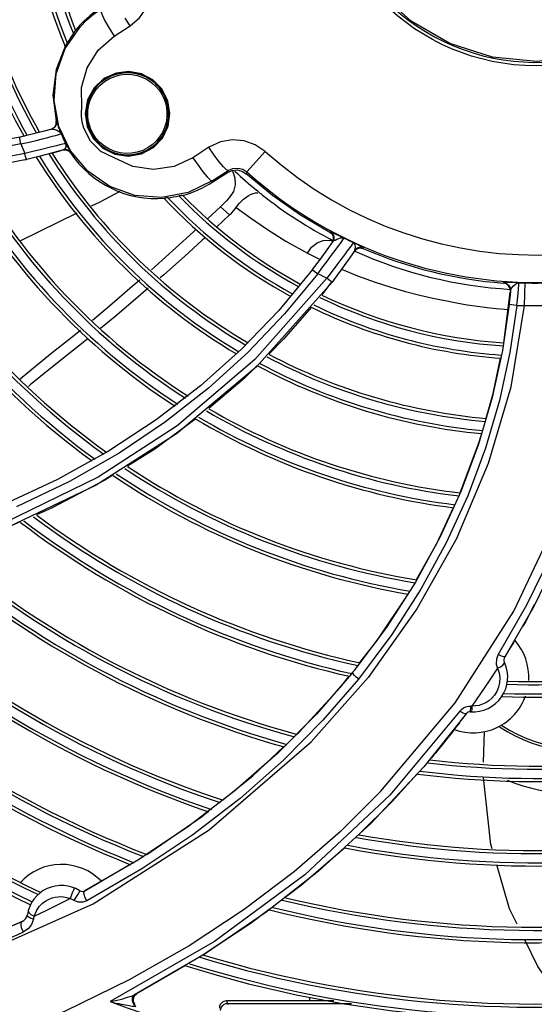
# Model space of a CAD drawing. Extents: x 40.7 to 137.4, y -250.8 to -221.5.
# Tile 286 of 320: x 123.0316 to 123.1135, y -238.1324 to -237.9759. Entities that reach past the tile are written whole.
import ezdxf

# ---------------------------------------------------------------- set-up
doc = ezdxf.new("R2010")
doc.units = 0
doc.header["$MEASUREMENT"] = 0
doc.layers.get('0').update_dxf_attribs({"linetype": 'CONTINUOUS'})

msp = doc.modelspace()

# ---------------------------------------------------------------- linework, layer by layer
at = {"color": 155}
for p, q in [((123.0451827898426, -237.9760439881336), (123.045836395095, -237.977210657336)), ((123.049192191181, -237.9768500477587), (123.0484198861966, -237.9756027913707)), ((123.045836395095, -237.977210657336), (123.0466343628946, -237.9785041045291)), ((123.0466343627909, -237.9785041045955), (123.049192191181, -237.9768500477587)), ((123.0469572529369, -237.9843433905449), (123.0450292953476, -237.9852353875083)), ((123.0490102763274, -237.9840935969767), (123.0469572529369, -237.9843433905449)), ((123.0450292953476, -237.9852353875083), (123.0434597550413, -237.986702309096)), ((123.0434597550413, -237.986702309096), (123.0424232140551, -237.9886121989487)), ((123.0424232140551, -237.9886121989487), (123.0420480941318, -237.9907632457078)), ((123.0555285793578, -237.9907847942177), (123.0551992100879, -237.9887486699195)), ((123.0420480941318, -237.9907632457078), (123.0423784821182, -237.9929158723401)), ((123.0422317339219, -237.9907128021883), (123.0422394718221, -237.9911780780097)), ((123.0374248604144, -237.9925129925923), (123.0374285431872, -237.9919512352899)), ((123.0374285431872, -237.9919512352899), (123.0374874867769, -237.991934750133)), ((123.0418107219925, -237.9930998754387), (123.0415766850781, -237.9921692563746)), ((123.0428662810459, -237.9951664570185), (123.0418107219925, -237.9930998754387)), ((123.031672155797, -237.9945647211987), (123.0174773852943, -237.9969697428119)), ((123.0336242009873, -237.994091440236), (123.031672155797, -237.9945647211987)), ((123.0318167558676, -237.9956277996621), (123.0331015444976, -237.9953288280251)), ((123.0318154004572, -237.9956295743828), (123.0235792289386, -237.9972533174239)), ((123.0370281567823, -237.9969823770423), (123.0350763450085, -237.9975012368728)), ((123.0374599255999, -237.995919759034), (123.0367559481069, -237.9960885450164)), ((123.0368943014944, -237.9970179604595), (123.0378361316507, -237.9967572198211)), ((123.0385493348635, -237.996553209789), (123.0370281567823, -237.9969823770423)), ((123.0378361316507, -237.9967572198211), (123.0383356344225, -237.9966135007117)), ((123.0384804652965, -237.9965730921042), (123.0389384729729, -237.9965407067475)), ((123.0389384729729, -237.9965407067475), (123.0393685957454, -237.9966975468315)), ((123.0392597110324, -237.9960918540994), (123.0389793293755, -237.9955609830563)), ((123.0393685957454, -237.9966975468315), (123.0396981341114, -237.9970170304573)), ((123.0396981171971, -237.997017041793), (123.0397670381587, -237.9969957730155)), ((123.0617253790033, -237.996145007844), (123.0591743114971, -237.9978094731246)), ((123.0677630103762, -238.0000702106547), (123.0706741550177, -237.996815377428)), ((123.0324207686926, -237.9971198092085), (123.0233897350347, -237.9988912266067)), ((123.0327520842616, -237.99807316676), (123.0237131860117, -237.9998407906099)), ((123.0323791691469, -237.998160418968), (123.0327092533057, -237.9980815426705)), ((123.0350763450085, -237.9975012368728), (123.0327520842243, -237.9980733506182)), ((123.0488746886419, -237.9975703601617), (123.051013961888, -237.9971928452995)), ((123.0591743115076, -237.9978094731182), (123.0600010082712, -237.9990213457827)), ((123.0600010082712, -237.9990213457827), (123.0607683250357, -238.0000548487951)), ((123.0607683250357, -238.0000548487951), (123.0614477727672, -238.000872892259)), ((123.0622687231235, -238.0015123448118), (123.0647994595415, -237.9998611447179)), ((123.0623666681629, -238.0016631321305), (123.0647006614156, -238.0001470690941)), ((123.0647994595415, -237.9998611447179), (123.0647006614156, -238.0001470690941)), ((123.0677630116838, -238.0000702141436), (123.0676547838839, -238.0003715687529)), ((123.0622687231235, -238.0015123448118), (123.062366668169, -238.0016631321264)), ((123.0635779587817, -238.0056311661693), (123.061556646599, -238.0074986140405)), ((123.0317997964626, -238.0109684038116), (123.0407683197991, -238.0065840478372)), ((123.065025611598, -238.006922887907), (123.0629852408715, -238.0088171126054)), ((123.0809486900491, -238.0109253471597), (123.0814284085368, -238.0110690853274)), ((123.0809798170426, -238.0096936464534), (123.0810453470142, -238.0095984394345)), ((123.0813306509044, -238.0099915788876), (123.0809798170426, -238.0096936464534)), ((123.0813630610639, -238.0112871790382), (123.081540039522, -238.010861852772)), ((123.0841460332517, -238.0120865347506), (123.0837386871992, -238.0126412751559)), ((123.0843475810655, -238.0118104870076), (123.0841460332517, -238.0120865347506)), ((123.0849578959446, -238.012520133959), (123.084569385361, -238.0130889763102)), ((123.0848856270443, -238.0126265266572), (123.08525590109, -238.0122864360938)), ((123.084958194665, -238.0125203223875), (123.085070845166, -238.0120498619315)), ((123.08525590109, -238.0122864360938), (123.0857369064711, -238.0121468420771)), ((123.0857369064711, -238.0121468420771), (123.0862312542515, -238.0122358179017)), ((123.0862312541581, -238.0122358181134), (123.0863035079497, -238.0121290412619)), ((123.0774126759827, -238.0129799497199), (123.0794196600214, -238.0140064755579)), ((123.0782241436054, -238.0155984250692), (123.0728491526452, -238.0220964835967)), ((123.08131832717, -238.0175810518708), (123.0693024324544, -238.0310533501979)), ((123.0812581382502, -238.01753606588), (123.0796843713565, -238.0196416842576)), ((123.1085752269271, -238.0177519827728), (123.1085832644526, -238.0176593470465)), ((123.1090384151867, -238.0178820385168), (123.1085752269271, -238.0177519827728)), ((123.1096994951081, -238.0190761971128), (123.1096460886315, -238.0185976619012)), ((123.112008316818, -238.017720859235), (123.1119169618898, -238.0213303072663)), ((123.1086500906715, -238.0272855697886), (123.1096876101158, -238.0192112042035)), ((123.109498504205, -238.0211417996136), (123.1084422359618, -238.0284776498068)), ((123.108745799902, -238.0219056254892), (123.1093352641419, -238.021953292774)), ((123.0728491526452, -238.0220964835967), (123.0669144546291, -238.0282684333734)), ((123.0669144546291, -238.0282684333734), (123.0604156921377, -238.0340884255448)), ((123.1084422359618, -238.0284776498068), (123.1068205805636, -238.035931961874)), ((123.0693024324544, -238.0310533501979), (123.0565930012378, -238.0417000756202)), ((123.0565930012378, -238.0417000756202), (123.0437723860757, -238.049891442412)), ((123.0457676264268, -238.0444988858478), (123.0376512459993, -238.0490003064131)), ((123.0437723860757, -238.049891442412), (123.0286458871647, -238.0570904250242)), ((123.0376512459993, -238.0490003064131), (123.0290038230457, -238.0529880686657)), ((123.0945944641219, -238.0653096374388), (123.0900357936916, -238.0724128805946)), ((123.1122844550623, -238.0689567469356), (123.1077641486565, -238.0768240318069)), ((123.113474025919, -238.0689066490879), (123.1120838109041, -238.0716283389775)), ((123.1120838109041, -238.0716283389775), (123.1116980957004, -238.0723146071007)), ((123.0900357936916, -238.0724128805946), (123.0848468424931, -238.0793603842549)), ((123.1102259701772, -238.0748512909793), (123.1099600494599, -238.0752963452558)), ((123.0844238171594, -238.0798841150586), (123.0788440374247, -238.0862992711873)), ((123.0844605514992, -238.0798537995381), (123.0846256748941, -238.0796397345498)), ((123.0846256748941, -238.0796397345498), (123.0847724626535, -238.0794534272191)), ((123.084661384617, -238.0798189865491), (123.0846256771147, -238.0796397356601)), ((123.0847724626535, -238.0794534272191), (123.0848468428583, -238.0793603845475)), ((123.0826713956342, -238.0819940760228), (123.0840458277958, -238.0802451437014)), ((123.0760761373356, -238.0891842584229), (123.0826713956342, -238.0819940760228)), ((123.0890963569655, -238.0985579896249), (123.1009091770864, -238.084500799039)), ((123.1016552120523, -238.0858423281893), (123.0905168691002, -238.0991757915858)), ((123.1026663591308, -238.0862281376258), (123.0959180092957, -238.094679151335)), ((123.1022624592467, -238.0852935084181), (123.1026339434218, -238.0851242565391)), ((123.1033650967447, -238.0859077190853), (123.1034323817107, -238.0850238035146)), ((123.103538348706, -238.0858038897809), (123.1035490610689, -238.0859186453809)), ((123.0757409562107, -238.0894981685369), (123.0760761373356, -238.0891842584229)), ((123.10077281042, -238.0887348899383), (123.1003629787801, -238.0892629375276)), ((123.1054049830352, -238.0939446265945), (123.1055641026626, -238.0890805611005)), ((123.0687105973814, -238.0960823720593), (123.0736604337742, -238.091446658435)), ((123.0971991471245, -238.0931726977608), (123.096852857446, -238.0935593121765)), ((123.0959180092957, -238.094679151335), (123.0874814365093, -238.1036686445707)), ((123.0639273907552, -238.0999276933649), (123.0687105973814, -238.0960823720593)), ((123.0948732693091, -238.0957694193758), (123.0908924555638, -238.1002137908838)), ((123.0658980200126, -238.0984588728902), (123.0585210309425, -238.1041234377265)), ((123.0908924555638, -238.1002137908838), (123.0855708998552, -238.1054327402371)), ((123.0585210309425, -238.1041234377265), (123.0505403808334, -238.1094531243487)), ((123.0874814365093, -238.1036686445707), (123.0791582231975, -238.1112447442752)), ((123.0505403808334, -238.1094531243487), (123.0419605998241, -238.1144016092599)), ((123.0419605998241, -238.1144016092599), (123.0492076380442, -238.1101796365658)), ((123.051062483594, -238.110923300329), (123.0423151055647, -238.1159847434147)), ((123.0791582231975, -238.1112447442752), (123.0708350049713, -238.1178116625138)), ((123.0402960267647, -238.115925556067), (123.0406241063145, -238.115417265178)), ((123.0215122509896, -238.1261503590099), (123.0432868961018, -238.1164887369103)), ((123.034728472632, -238.1169115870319), (123.0352467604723, -238.1163766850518)), ((123.0713311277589, -238.1173499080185), (123.068294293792, -238.1196441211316)), ((123.0333947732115, -238.1181542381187), (123.0339177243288, -238.118415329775)), ((123.0337922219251, -238.1188957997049), (123.0334925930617, -238.119770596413)), ((123.0708350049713, -238.1178116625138), (123.0611332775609, -238.1244261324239)), ((123.0319883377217, -238.1192822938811), (123.0299290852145, -238.1201851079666)), ((123.0329568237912, -238.1204556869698), (123.0322283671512, -238.1209370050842)), ((123.0334925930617, -238.119770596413), (123.0329568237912, -238.1204556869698)), ((123.068294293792, -238.1196441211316), (123.0608212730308, -238.1245736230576)), ((123.0626384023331, -238.122439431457), (123.04603446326, -238.1320136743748)), ((123.0611332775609, -238.1244261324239), (123.0498916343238, -238.1309240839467)), ((123.0580209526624, -238.1262871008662), (123.0502145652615, -238.1307530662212)), ((123.0496224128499, -238.1312005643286), (123.0495598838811, -238.1313320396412)), ((123.0496305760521, -238.1315351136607), (123.0498211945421, -238.1310891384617)), ((123.0497052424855, -238.1315239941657), (123.0498948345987, -238.131055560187)), ((123.0498211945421, -238.1310891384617), (123.0501960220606, -238.1307629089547)), ((123.0498916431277, -238.1309241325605), (123.0501960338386, -238.1307629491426)), ((123.0498948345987, -238.131055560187), (123.0502097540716, -238.13077854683)), ((123.0501960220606, -238.1307629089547), (123.0502755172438, -238.1307206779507)), ((123.0777836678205, -238.1319006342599), (123.0777836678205, -238.1313319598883)), ((123.081612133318, -238.1319006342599), (123.0645473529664, -238.1319006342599)), ((123.0647415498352, -238.1322890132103), (123.0645473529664, -238.1319006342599)), ((123.0647415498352, -238.1322890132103), (123.0844307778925, -238.1322890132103)), ((123.0647415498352, -238.1322890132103), (123.0647415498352, -238.132451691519))]:
    msp.add_line(p, q, dxfattribs=at)
at = {"color": 6, "linetype": 'Continuous'}
msp.add_lwpolyline([(123.1390400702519, -237.9713212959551), (123.1337539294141, -237.9760733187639), (123.1276061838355, -237.9796154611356), (123.1208657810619, -237.9818004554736), (123.1138726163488, -237.9825386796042), (123.1068308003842, -237.9818105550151), (123.1000699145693, -237.9796275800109), (123.0939147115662, -237.9760877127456), (123.0886374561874, -237.9713527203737), (123.084461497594, -237.9656296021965), (123.0815645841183, -237.9591653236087), (123.0800729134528, -237.9522472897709), (123.0800459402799, -237.9451900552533), (123.0814998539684, -237.9382134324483), (123.0843847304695, -237.931682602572), (123.0885709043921, -237.9259002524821)], dxfattribs=at)
at = {"color": 155}
for points in [[(123.049192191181, -237.9768500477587), (123.0506916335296, -237.9755677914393), (123.0517724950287, -237.9739867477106), (123.0524114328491, -237.9721750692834), (123.0525610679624, -237.9702776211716), (123.0522177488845, -237.9684016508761)], [(123.0412691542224, -237.9769314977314), (123.0422665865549, -237.9759190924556), (123.0433492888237, -237.974996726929), (123.0445093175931, -237.9741715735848)], [(123.0445093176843, -237.9741715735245), (123.0445006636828, -237.9744781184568), (123.0447290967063, -237.9751117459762), (123.0451827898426, -237.9760439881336)], [(123.0424469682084, -237.9999560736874), (123.0396876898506, -237.9967177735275), (123.0378603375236, -237.9928758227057), (123.0370896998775, -237.9886987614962), (123.0374246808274, -237.9844628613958), (123.0388477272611, -237.9804481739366), (123.0412691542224, -237.9769314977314)], [(123.0401672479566, -237.9780764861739), (123.0402853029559, -237.9778939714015), (123.0403763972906, -237.9777512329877), (123.0404406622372, -237.9776457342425)], [(123.0389115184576, -237.9799663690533), (123.038978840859, -237.9798732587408), (123.03907122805, -237.9797380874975), (123.0391903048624, -237.9795608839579)], [(123.041511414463, -237.989943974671), (123.0414741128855, -237.9866576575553), (123.0423633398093, -237.9835001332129), (123.0441222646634, -237.9807065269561), (123.0466343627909, -237.9785041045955)], [(123.0389115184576, -237.9799663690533), (123.0374128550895, -237.98379410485), (123.0369080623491, -237.9878736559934), (123.0374274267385, -237.9919468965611)], [(123.0553109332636, -237.9904916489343), (123.0552699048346, -237.9900281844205), (123.0551960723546, -237.9895689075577), (123.0550898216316, -237.9891161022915), (123.0549516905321, -237.9886720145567), (123.054782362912, -237.9882388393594), (123.0545826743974, -237.9878187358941), (123.0543536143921, -237.987413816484), (123.0540962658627, -237.9870260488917), (123.0538118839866, -237.9866573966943), (123.0535018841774, -237.9863097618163), (123.0531677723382, -237.9859848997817), (123.0528111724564, -237.9856844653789), (123.0524338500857, -237.9854100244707), (123.0520376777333, -237.9851630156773), (123.0516246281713, -237.9849447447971), (123.0511967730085, -237.9847563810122), (123.0507562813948, -237.9845989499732), (123.0503053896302, -237.9844733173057), (123.0498463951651, -237.9843801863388), (123.0493816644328, -237.9843200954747), (123.0489136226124, -237.9842934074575), (123.0484447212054, -237.9843002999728), (123.0479774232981, -237.9843407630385), (123.047514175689, -237.9844146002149), (123.0470574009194, -237.9845214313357), (123.0466094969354, -237.9846606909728), (123.0461728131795, -237.9848316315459), (123.0457496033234, -237.9850333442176), (123.0453420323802, -237.9852647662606), (123.0449521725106, -237.9855246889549)], [(123.0551992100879, -237.9887486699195), (123.0542467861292, -237.9868758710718), (123.0528097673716, -237.9854210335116), (123.0509947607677, -237.9844613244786), (123.0490102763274, -237.9840935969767)], [(123.0449521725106, -237.9855246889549), (123.0445820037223, -237.9858117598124), (123.0442334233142, -237.9861244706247), (123.0439082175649, -237.9864611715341), (123.0436080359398, -237.9868200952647), (123.0433343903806, -237.9871993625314), (123.0430886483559, -237.9875969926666), (123.0428720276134, -237.988010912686), (123.0426855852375, -237.9884389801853), (123.0425302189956, -237.9888789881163), (123.0424066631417, -237.9893286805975), (123.0423154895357, -237.9897857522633), (123.0422570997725, -237.9902478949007), (123.0422317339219, -237.9907128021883)], [(123.042451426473, -237.9911749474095), (123.0424696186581, -237.9902658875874), (123.0426178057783, -237.9893715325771), (123.0428929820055, -237.9885070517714), (123.0432886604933, -237.987692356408), (123.0437937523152, -237.9869469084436), (123.0444046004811, -237.9862765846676), (123.0451101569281, -237.9856974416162), (123.0458943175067, -237.9852250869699), (123.0467365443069, -237.9848720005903), (123.0476167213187, -237.9846451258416), (123.0485311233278, -237.9845467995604), (123.0494256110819, -237.9845798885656), (123.0502864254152, -237.9847342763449), (123.0511127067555, -237.9850043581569), (123.0518894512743, -237.9853829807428), (123.0526274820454, -237.9858800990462), (123.0532814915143, -237.9864693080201), (123.0538522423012, -237.9871509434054), (123.054275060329, -237.9878199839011), (123.0545869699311, -237.9884773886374), (123.0548032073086, -237.9891030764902), (123.0549646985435, -237.9898184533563), (123.055040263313, -237.9905138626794)], [(123.0415766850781, -237.9921692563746), (123.0414660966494, -237.9912200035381), (123.0414799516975, -237.990255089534)], [(123.0414799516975, -237.990255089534), (123.0414890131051, -237.9901509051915), (123.0414995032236, -237.9900471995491), (123.041511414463, -237.989943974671)], [(123.055040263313, -237.9905138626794), (123.0550276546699, -237.9913649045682), (123.0549013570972, -237.9922025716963), (123.0546640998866, -237.993015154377), (123.0543206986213, -237.9937874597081), (123.0538763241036, -237.994507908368), (123.0533362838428, -237.9951656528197), (123.0527023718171, -237.9957528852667), (123.0519814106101, -237.9962555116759), (123.0511895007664, -237.9966563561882), (123.0503323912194, -237.9969463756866), (123.0494358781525, -237.9971114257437), (123.0485248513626, -237.9971454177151), (123.0476243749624, -237.9970487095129), (123.0467504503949, -237.9968250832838), (123.0459111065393, -237.9964758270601), (123.0451101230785, -237.9959949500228), (123.0443859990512, -237.9953979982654), (123.0437541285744, -237.9946946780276), (123.0432853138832, -237.9939944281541), (123.042940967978, -237.9933020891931), (123.0427021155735, -237.9926355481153), (123.0425294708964, -237.9918877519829), (123.042451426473, -237.9911749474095)], [(123.0486335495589, -237.9973798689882), (123.0491026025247, -237.997373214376), (123.049570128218, -237.9973329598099), (123.0500336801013, -237.9972592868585), (123.050490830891, -237.9971525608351), (123.0509391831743, -237.9970133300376), (123.051376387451, -237.9968423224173), (123.0518001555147, -237.9966404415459), (123.0522082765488, -237.9964087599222), (123.0525986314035, -237.9961485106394), (123.0529692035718, -237.9958610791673), (123.0533180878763, -237.9955479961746), (123.0536435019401, -237.9952109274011), (123.053943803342, -237.9948516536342), (123.0542174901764, -237.9944720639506), (123.0544632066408, -237.9940741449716), (123.0546797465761, -237.9936599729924), (123.0548660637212, -237.9932316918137), (123.0550212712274, -237.9927915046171), (123.0551446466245, -237.9923416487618), (123.0552356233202, -237.9918844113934), (123.0552937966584, -237.9914221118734), (123.0553189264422, -237.9909570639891), (123.0553109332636, -237.9904916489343)], [(123.0550401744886, -237.9905138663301), (123.0551083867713, -237.9905101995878), (123.0551764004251, -237.9905058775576), (123.0552330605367, -237.9905015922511), (123.0552748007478, -237.9904977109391), (123.0553012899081, -237.9904943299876), (123.0553109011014, -237.9904916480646)], [(123.0374874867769, -237.991934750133), (123.037488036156, -237.9924804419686), (123.037210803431, -237.9929750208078), (123.0367214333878, -237.9932661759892)], [(123.0382514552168, -237.9940113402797), (123.0380107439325, -237.9934255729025), (123.0378115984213, -237.9928847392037), (123.0376646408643, -237.99244987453), (123.037567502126, -237.9921503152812), (123.0375113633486, -237.9919841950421), (123.0374875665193, -237.9919350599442)], [(123.0422394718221, -237.9911780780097), (123.0422802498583, -237.9916416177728), (123.0423538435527, -237.9921009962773), (123.0424598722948, -237.9925539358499), (123.0425977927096, -237.9929981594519), (123.0427669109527, -237.9934314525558), (123.0429664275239, -237.9938517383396), (123.0431953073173, -237.9942568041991), (123.043452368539, -237.9946445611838), (123.0437363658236, -237.9950131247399), (123.0440459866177, -237.9953607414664), (123.0443797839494, -237.9956856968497), (123.0447361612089, -237.9959863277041), (123.0451133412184, -237.9962610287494), (123.0455094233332, -237.9965083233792), (123.0459224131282, -237.9967268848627), (123.0463502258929, -237.9969155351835), (123.0467907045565, -237.9970732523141), (123.0472416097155, -237.9971991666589), (123.0477006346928, -237.9972925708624), (123.0481654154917, -237.9973529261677), (123.0486335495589, -237.9973798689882)], [(123.0424515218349, -237.991174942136), (123.0423846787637, -237.9911778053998), (123.0423241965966, -237.9911796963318), (123.042277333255, -237.9911803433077), (123.0422492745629, -237.9911797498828), (123.0422395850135, -237.9911780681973)], [(123.051013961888, -237.9971928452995), (123.0528919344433, -237.9961777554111), (123.0543187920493, -237.994683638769), (123.0552302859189, -237.9928139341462), (123.0555285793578, -237.9907847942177)], [(123.0367214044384, -237.9932661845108), (123.0353137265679, -237.9936526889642), (123.0336242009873, -237.994091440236)], [(123.0366632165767, -237.9932825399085), (123.0371456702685, -237.9929977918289), (123.0374248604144, -237.9925129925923)], [(123.0367214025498, -237.9932661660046), (123.0369449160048, -237.9932520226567), (123.0372106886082, -237.9933100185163), (123.0375103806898, -237.9934219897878), (123.0378161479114, -237.9935749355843), (123.0380765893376, -237.9937692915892), (123.0382514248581, -237.9940113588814)], [(123.0423784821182, -237.9929158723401), (123.0433530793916, -237.9948170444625), (123.0448580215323, -237.9963065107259), (123.0467549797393, -237.9972569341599), (123.0488746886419, -237.9975703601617)], [(123.0318161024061, -237.9956279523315), (123.0317025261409, -237.9950785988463), (123.0316540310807, -237.9947061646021), (123.0316721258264, -237.9945646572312)], [(123.0331015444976, -237.9953288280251), (123.0342390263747, -237.9950534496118), (123.035232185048, -237.9948056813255), (123.0360773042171, -237.9945903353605), (123.036766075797, -237.9944124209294), (123.0373016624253, -237.994272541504), (123.0377042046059, -237.9941658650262), (123.0379934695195, -237.9940873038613), (123.0381781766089, -237.994034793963), (123.0382515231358, -237.9940113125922)], [(123.0389793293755, -237.9955609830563), (123.0387186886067, -237.9950530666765), (123.038475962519, -237.9945363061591), (123.0382514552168, -237.9940113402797)], [(123.0466398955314, -237.9978391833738), (123.0445337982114, -237.9968052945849), (123.0428662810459, -237.9951664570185)], [(123.0706743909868, -237.9968155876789), (123.0691128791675, -237.9957457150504), (123.0673409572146, -237.9951121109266), (123.0654416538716, -237.9949491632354), (123.0635484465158, -237.9952830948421), (123.0617253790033, -237.996145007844)], [(123.0318154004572, -237.9956295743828), (123.0320058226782, -237.996130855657), (123.0322076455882, -237.9966276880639), (123.0324207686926, -237.9971198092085)], [(123.0367559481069, -237.9960885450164), (123.034884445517, -237.9965417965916), (123.0337282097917, -237.9968167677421), (123.0324228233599, -237.9971178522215)], [(123.0387188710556, -237.9956252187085), (123.0380094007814, -237.9957904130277), (123.0374599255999, -237.995919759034)], [(123.0385495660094, -237.9965531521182), (123.0387397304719, -237.9964542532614), (123.0388989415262, -237.9962771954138), (123.0390075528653, -237.9960461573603)], [(123.0397670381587, -237.9969957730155), (123.0394372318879, -237.9966766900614), (123.0390071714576, -237.9965203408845), (123.038549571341, -237.9965531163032)], [(123.03897941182, -237.9955609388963), (123.0389057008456, -237.9955801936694), (123.0387188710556, -237.9956252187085)], [(123.0390075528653, -237.9960461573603), (123.0390402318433, -237.9957984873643), (123.0389793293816, -237.99556098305)], [(123.0397670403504, -237.9969957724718), (123.0397482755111, -237.9969473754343), (123.0396618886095, -237.9967940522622), (123.039497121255, -237.9965114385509), (123.0392597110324, -237.9960918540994)], [(123.0633786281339, -237.9984742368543), (123.0625814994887, -237.9974007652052), (123.0617253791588, -237.9961450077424)], [(123.0327520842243, -237.9980733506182), (123.0326745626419, -237.997958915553), (123.0325525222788, -237.9976062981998), (123.0324224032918, -237.9971179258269)], [(123.0591743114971, -237.9978094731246), (123.0561745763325, -237.9991991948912), (123.0528916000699, -237.9996805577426), (123.0496194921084, -237.9992070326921), (123.0466398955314, -237.9978391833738)], [(123.0647994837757, -237.9998611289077), (123.0645220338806, -237.9997404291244), (123.0640414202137, -237.9992706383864), (123.0633786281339, -237.9984742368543)], [(123.0622687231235, -238.0015123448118), (123.0584096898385, -238.0033572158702), (123.0542113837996, -238.0041343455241), (123.0499660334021, -238.0037969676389), (123.0459557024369, -238.0023729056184), (123.0424469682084, -237.9999560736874)], [(123.0647006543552, -238.0001470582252), (123.0654280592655, -237.9998285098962), (123.0662160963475, -237.9997599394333), (123.0669844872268, -237.9999468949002), (123.0676547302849, -238.0003715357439)], [(123.0647994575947, -237.9998611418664), (123.0655510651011, -237.9995293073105), (123.0663569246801, -237.9994632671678), (123.0671231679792, -237.9996582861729), (123.0677630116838, -238.0000702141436)], [(123.0654313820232, -237.9998282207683), (123.0654796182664, -237.9998929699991), (123.0658634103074, -238.0010039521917)], [(123.0614477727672, -238.000872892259), (123.0619700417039, -238.0013839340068), (123.0622687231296, -238.0015123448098)], [(123.0658634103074, -238.0010039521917), (123.0659006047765, -238.0021315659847), (123.0656177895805, -238.0031721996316), (123.0650680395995, -238.0040427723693)], [(123.0809854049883, -238.0096966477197), (123.0762989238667, -238.0069378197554), (123.0718481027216, -238.0038240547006), (123.067654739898, -238.00037152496)], [(123.0430381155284, -238.0054744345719), (123.0443004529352, -238.0048573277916), (123.0476130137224, -238.0031395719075)], [(123.0698690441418, -238.0034775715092), (123.0696856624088, -238.0033100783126), (123.0694986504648, -238.0031466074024), (123.0693076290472, -238.0029868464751)], [(123.0551824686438, -238.0041809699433), (123.0549719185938, -238.0042177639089), (123.0548109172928, -238.0042472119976), (123.0546986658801, -238.0042708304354)], [(123.0574405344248, -238.003817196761), (123.0573173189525, -238.0038331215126), (123.0571496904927, -238.0038583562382), (123.0569358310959, -238.0038918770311)], [(123.0650682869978, -238.0040429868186), (123.0645299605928, -238.0046563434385), (123.0640139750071, -238.0052070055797), (123.0635779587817, -238.0056311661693)], [(123.0660554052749, -238.0057172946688), (123.0663196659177, -238.005361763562), (123.0666029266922, -238.0050264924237), (123.0669089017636, -238.0047072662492), (123.0672410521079, -238.0044036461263), (123.0675991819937, -238.0041209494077), (123.0679768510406, -238.0038699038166), (123.0683666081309, -238.0036609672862), (123.0687597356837, -238.0035046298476), (123.0691485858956, -238.0034113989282), (123.0695235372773, -238.0033953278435)], [(123.070254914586, -238.0037482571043), (123.0701302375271, -238.0036536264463), (123.070001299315, -238.0035631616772), (123.0698690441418, -238.0034775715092)], [(123.0635779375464, -238.0056312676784), (123.06405342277, -238.0060626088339), (123.0645359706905, -238.0064931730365), (123.065025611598, -238.006922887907)], [(123.0650256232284, -238.006922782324), (123.065342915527, -238.006605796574), (123.0656904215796, -238.0062068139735), (123.0660576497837, -238.0057185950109)], [(123.0660576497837, -238.0057185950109), (123.0683400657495, -238.0073728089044), (123.0710370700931, -238.0092325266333), (123.0739645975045, -238.0110972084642), (123.0774126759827, -238.0129799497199)], [(123.0597175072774, -238.009192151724), (123.0592765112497, -238.0095982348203), (123.0564625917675, -238.0121617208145), (123.053194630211, -238.0150907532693), (123.0525915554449, -238.0156212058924)], [(123.0611605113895, -238.0104960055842), (123.0606714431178, -238.0109459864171), (123.0578233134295, -238.0135198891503), (123.0545374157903, -238.016426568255), (123.0539507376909, -238.0169352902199)], [(123.077418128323, -238.0129828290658), (123.0780764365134, -238.0120597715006), (123.0789417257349, -238.0113710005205), (123.0799296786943, -238.0109810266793), (123.0809486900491, -238.0109253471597)], [(123.0823525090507, -238.0101893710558), (123.0816129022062, -238.0098403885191), (123.0813549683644, -238.0097204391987), (123.0811792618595, -238.0096424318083), (123.0810795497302, -238.0096035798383), (123.0810425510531, -238.0095969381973)], [(123.0810453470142, -238.0095984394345), (123.0813961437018, -238.0098961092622), (123.0815936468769, -238.0103083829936), (123.081606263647, -238.0107652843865), (123.0814301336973, -238.0111901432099)], [(123.081540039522, -238.010861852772), (123.0815279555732, -238.0104043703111), (123.0813306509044, -238.0099915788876)], [(123.0814300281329, -238.0111902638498), (123.0815785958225, -238.0110446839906), (123.0817999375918, -238.0109095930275), (123.0820747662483, -238.0107793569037)], [(123.081798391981, -238.0125940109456), (123.0822412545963, -238.0119912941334), (123.0825938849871, -238.0115090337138), (123.0828659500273, -238.0111340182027), (123.0830648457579, -238.0108562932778), (123.0831926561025, -238.0106748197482), (123.0832455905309, -238.0105984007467)], [(123.0820747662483, -238.0107793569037), (123.0823816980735, -238.0106612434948), (123.082692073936, -238.010573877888), (123.0829836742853, -238.0105472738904), (123.0832455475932, -238.0105984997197)], [(123.083245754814, -238.0105986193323), (123.0827950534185, -238.0103948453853), (123.0823525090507, -238.0101893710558)], [(123.0782240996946, -238.0155983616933), (123.0794715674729, -238.0139373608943), (123.0805478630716, -238.012449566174), (123.0814300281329, -238.0111902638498)], [(123.0790354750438, -238.0162539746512), (123.0798765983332, -238.0151638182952), (123.0806156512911, -238.0141872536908), (123.0812570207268, -238.0133271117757), (123.081798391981, -238.0125940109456)], [(123.0837386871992, -238.0126412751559), (123.0832917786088, -238.0132473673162), (123.0827409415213, -238.0139923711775), (123.0820892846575, -238.0148670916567), (123.0813376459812, -238.0158627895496), (123.0804807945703, -238.0169772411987)], [(123.0847120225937, -238.0112997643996), (123.0846603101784, -238.0113737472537), (123.084537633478, -238.0115468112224), (123.0843475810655, -238.0118104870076)], [(123.08630350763, -238.0121290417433), (123.0862540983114, -238.0120878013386), (123.086066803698, -238.0119843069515), (123.0857254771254, -238.0118103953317), (123.0852498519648, -238.0115723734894), (123.084711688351, -238.011299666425)], [(123.085070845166, -238.0120498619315), (123.0849797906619, -238.0116055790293), (123.0847119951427, -238.0112998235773)], [(123.0863035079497, -238.0121290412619), (123.0858087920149, -238.0120400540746), (123.0853277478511, -238.0121798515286), (123.0849578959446, -238.012520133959)], [(123.0845768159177, -238.0130780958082), (123.0840979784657, -238.013769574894), (123.0835395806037, -238.0145624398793), (123.0828907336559, -238.0154660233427), (123.0821493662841, -238.0164760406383), (123.081318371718, -238.0175811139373)], [(123.0782241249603, -238.0155983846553), (123.0783313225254, -238.0156983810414), (123.0786383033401, -238.0159463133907), (123.0790346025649, -238.0162540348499)], [(123.0828365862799, -238.0155397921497), (123.0853781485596, -238.0166170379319), (123.0881577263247, -238.0175776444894), (123.0906654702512, -238.0184039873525), (123.0930353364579, -238.0190974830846), (123.095269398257, -238.0196807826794), (123.0973730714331, -238.0201550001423), (123.0993088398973, -238.0205305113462), (123.1011087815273, -238.020870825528), (123.1028371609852, -238.0211838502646), (123.1044785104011, -238.0214345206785), (123.1060131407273, -238.0216305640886), (123.107434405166, -238.0217830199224), (123.108745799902, -238.0219056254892)], [(123.080480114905, -238.0169776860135), (123.0690134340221, -238.0299235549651), (123.0566763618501, -238.0404335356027), (123.0440918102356, -238.0486292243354), (123.0291971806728, -238.0558955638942), (123.0125464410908, -238.0615322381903), (122.997448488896, -238.0647355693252), (122.9800805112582, -238.066462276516)], [(123.0790352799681, -238.0162540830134), (123.0737778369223, -238.0226357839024), (123.0679834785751, -238.0287150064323), (123.0616542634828, -238.0344603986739), (123.054796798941, -238.039834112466), (123.0474228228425, -238.0447956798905), (123.0395326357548, -238.0493126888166), (123.0311313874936, -238.0533474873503)], [(123.050724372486, -238.0172635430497), (123.0495886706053, -238.0182624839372), (123.0459130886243, -238.0214256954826), (123.0432181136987, -238.02367722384)], [(123.080480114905, -238.0169776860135), (123.0799968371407, -238.0167401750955), (123.0795151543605, -238.0164991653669), (123.0790352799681, -238.0162540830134)], [(123.081318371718, -238.0175811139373), (123.0811962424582, -238.0175057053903), (123.0808875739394, -238.0172832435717), (123.0804803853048, -238.0169777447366)], [(123.052059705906, -238.0185750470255), (123.0507787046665, -238.0196858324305), (123.0467337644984, -238.0231178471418), (123.0444620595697, -238.0249819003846)], [(123.1091696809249, -238.0176483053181), (123.1088325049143, -238.0176435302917), (123.1086430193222, -238.0176473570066), (123.1085830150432, -238.0176593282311)], [(123.1085832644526, -238.0176593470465), (123.1090463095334, -238.0177892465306), (123.1094215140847, -238.0180857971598), (123.109653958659, -238.0185036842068), (123.1097077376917, -238.0189814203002)], [(123.1096460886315, -238.0185976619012), (123.1094137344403, -238.0181790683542), (123.1090384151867, -238.0178820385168)], [(123.111067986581, -238.0176901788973), (123.1103040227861, -238.0176762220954), (123.1091696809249, -238.0176483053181)], [(123.1097077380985, -238.0189814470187), (123.1097781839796, -238.0187667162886), (123.1099394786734, -238.01851695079)], [(123.1099394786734, -238.01851695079), (123.1101679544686, -238.0182450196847), (123.1104440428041, -238.0179810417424), (123.1107484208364, -238.0177770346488), (123.1110682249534, -238.0176903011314)], [(123.1107116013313, -238.021289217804), (123.1108718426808, -238.0199303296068), (123.1109848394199, -238.0187706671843), (123.1110473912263, -238.0179897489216), (123.1110682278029, -238.0176901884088)], [(123.1097077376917, -238.0189814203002), (123.1096459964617, -238.0196694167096), (123.1095759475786, -238.0203955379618), (123.109498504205, -238.0211417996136)], [(123.1119248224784, -238.0213306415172), (123.1164709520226, -238.0213070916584), (123.121006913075, -238.0209977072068), (123.1255144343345, -238.02040370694)], [(123.0780569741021, -238.0215819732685), (123.0736117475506, -238.0266890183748), (123.0712436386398, -238.0290337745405)], [(123.1107114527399, -238.0212892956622), (123.1096291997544, -238.0288115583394), (123.1079714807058, -238.0364256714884), (123.1057360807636, -238.0440269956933), (123.1029149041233, -238.0515761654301), (123.0994953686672, -238.05904813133), (123.0954637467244, -238.0664163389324), (123.0908091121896, -238.0736467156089), (123.0855163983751, -238.0807095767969)], [(123.1012101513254, -238.058183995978), (123.1061942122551, -238.0463989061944), (123.109798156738, -238.0342642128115), (123.1119248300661, -238.0213305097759)], [(123.1107116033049, -238.0212892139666), (123.1102456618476, -238.02123780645), (123.1098530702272, -238.0211919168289), (123.1095907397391, -238.0211582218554), (123.1094984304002, -238.0211417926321)], [(123.0412716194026, -238.0252706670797), (123.0394964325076, -238.0267063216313), (123.03680394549, -238.0288559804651), (123.0341577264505, -238.0309907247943), (123.0316814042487, -238.0330457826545)], [(123.042500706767, -238.0265824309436), (123.0394256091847, -238.029025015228), (123.03631142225, -238.0314949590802), (123.0332891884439, -238.033949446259), (123.0330208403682, -238.0341732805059)], [(123.1058327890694, -238.0392539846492), (123.1069776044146, -238.0353088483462), (123.1081527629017, -238.0296713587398)], [(123.0694080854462, -238.0308512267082), (123.0673368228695, -238.0329020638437), (123.0617083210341, -238.037703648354)], [(123.0604156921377, -238.0340884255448), (123.0533566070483, -238.0395173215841), (123.0457676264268, -238.0444988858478)], [(123.1068205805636, -238.035931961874), (123.1046363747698, -238.0433699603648), (123.1018795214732, -238.050762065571)], [(123.0596515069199, -238.0393557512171), (123.0531082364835, -238.0441474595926), (123.0487532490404, -238.0468650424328)], [(123.1017244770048, -238.0511169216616), (123.1046522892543, -238.0433220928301), (123.1051310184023, -238.0416723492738)], [(123.0464428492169, -238.0483067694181), (123.0451644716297, -238.0491044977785), (123.036674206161, -238.0535653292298), (123.0343032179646, -238.0545951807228)], [(123.1018795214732, -238.050762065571), (123.0985370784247, -238.0580836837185), (123.0945944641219, -238.0653096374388)], [(123.119478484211, -238.0528829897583), (123.1161852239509, -238.0609695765), (123.1122844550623, -238.0689567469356)], [(123.094756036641, -238.0649058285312), (123.0979842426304, -238.059174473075), (123.1006516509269, -238.0534517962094)], [(123.0317173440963, -238.0557183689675), (123.0276447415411, -238.057487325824), (123.0198032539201, -238.0602254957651)], [(123.1009091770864, -238.084500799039), (123.110235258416, -238.0699333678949), (123.11728334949, -238.055012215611)], [(123.1012101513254, -238.058183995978), (123.0948389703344, -238.0695737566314), (123.0870849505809, -238.0804609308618), (123.0780249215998, -238.0906855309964)], [(123.1172959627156, -238.0612530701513), (123.1133657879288, -238.0692768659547), (123.1088133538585, -238.077172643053)], [(123.0857445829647, -238.0780835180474), (123.0885100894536, -238.0745644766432), (123.0934348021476, -238.0672030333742)], [(123.109960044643, -238.0752963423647), (123.1095816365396, -238.0759230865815), (123.1091993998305, -238.0765485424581), (123.1088133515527, -238.0771726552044)], [(123.1077641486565, -238.0768240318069), (123.1074804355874, -238.0775281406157), (123.1074570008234, -238.0783261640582), (123.1076622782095, -238.0789939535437)], [(123.1088133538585, -238.077172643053), (123.1086342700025, -238.0772005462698), (123.1082607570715, -238.0770764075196), (123.107763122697, -238.0768194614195)], [(123.1076612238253, -238.0789897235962), (123.1081134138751, -238.0787555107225), (123.1084856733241, -238.0785008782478), (123.1087150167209, -238.0782705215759), (123.1087576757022, -238.0781025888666)], [(123.0844237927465, -238.0798841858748), (123.0844335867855, -238.0798736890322), (123.0844458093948, -238.0798635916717), (123.0844605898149, -238.0798538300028)], [(123.085517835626, -238.0807072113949), (123.0851500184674, -238.0803985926), (123.0848512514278, -238.0800899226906), (123.084661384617, -238.0798189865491)], [(123.1076622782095, -238.0789939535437), (123.1063277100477, -238.0810270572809), (123.1049569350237, -238.0830377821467), (123.1035501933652, -238.085025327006)], [(123.1076612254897, -238.0789897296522), (123.1078952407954, -238.0797107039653), (123.1080078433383, -238.0804741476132), (123.1079817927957, -238.0812479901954), (123.1078203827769, -238.081995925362), (123.1075387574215, -238.0826850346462)], [(123.0855163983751, -238.0807095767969), (123.0798530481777, -238.0872661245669), (123.0735793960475, -238.0936075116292), (123.0666895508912, -238.0996935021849), (123.0591844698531, -238.1054794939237), (123.051062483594, -238.110923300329)], [(123.1075387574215, -238.0826850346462), (123.1071641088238, -238.0832869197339), (123.1067323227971, -238.0837835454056)], [(123.1067323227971, -238.0837835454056), (123.1062684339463, -238.0841803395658), (123.105780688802, -238.084492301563), (123.1052696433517, -238.0847302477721), (123.1047314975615, -238.0848990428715), (123.1041600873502, -238.0849971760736), (123.1035490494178, -238.0850234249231)], [(123.1026663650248, -238.0862281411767), (123.1024926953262, -238.0862582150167), (123.102131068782, -238.0861246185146), (123.1016541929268, -238.0858407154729)], [(123.1016552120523, -238.0858423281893), (123.101931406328, -238.0855350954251), (123.1022624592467, -238.0852935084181)], [(123.1026339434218, -238.0851242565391), (123.1030302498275, -238.0850334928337), (123.1034335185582, -238.0850256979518)], [(123.1035501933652, -238.085025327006), (123.1035103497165, -238.0850277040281), (123.1034703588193, -238.0850289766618), (123.1034335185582, -238.0850256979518)], [(123.1035515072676, -238.0850232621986), (123.1035392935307, -238.0854836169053), (123.103538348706, -238.0858038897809)], [(123.0788440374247, -238.0862992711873), (123.0726711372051, -238.0925036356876), (123.0658980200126, -238.0984588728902)], [(123.1015944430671, -238.0876616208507), (123.1010973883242, -238.0883136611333), (123.10077281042, -238.0887348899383)], [(123.1003629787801, -238.0892629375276), (123.0996005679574, -238.0902311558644), (123.0988289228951, -238.0911938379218), (123.0980481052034, -238.0921509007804)], [(123.0432868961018, -238.1164887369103), (123.0617511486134, -238.1046809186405), (123.0780249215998, -238.0906855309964)], [(123.0980481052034, -238.0921509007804), (123.0978118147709, -238.0924372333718), (123.0975270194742, -238.092780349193), (123.0971991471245, -238.0931726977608)], [(123.1068103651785, -238.1076981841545), (123.1066141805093, -238.1070143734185), (123.1054304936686, -238.0963943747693)], [(123.0890963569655, -238.0985579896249), (123.0825883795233, -238.105029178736), (123.075337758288, -238.1113256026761), (123.0673303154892, -238.1173887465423), (123.0585644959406, -238.1231590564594), (123.0490567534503, -238.1285743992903), (123.0388609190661, -238.133550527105), (123.0280556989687, -238.1380044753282)], [(123.0905168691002, -238.0991757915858), (123.0769716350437, -238.1118648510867), (123.0626384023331, -238.122439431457)], [(123.0518531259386, -238.1086169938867), (123.0605677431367, -238.1026285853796), (123.0616177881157, -238.1017844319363)], [(123.0833415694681, -238.1075438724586), (123.0764389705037, -238.1134911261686), (123.0738650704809, -238.1154356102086)], [(123.1107528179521, -238.1197007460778), (123.109551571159, -238.1172527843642), (123.1075519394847, -238.1102829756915)], [(123.0403055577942, -238.1139387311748), (123.040270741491, -238.1140374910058), (123.0401565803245, -238.1143110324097), (123.0399950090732, -238.1147122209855), (123.0398065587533, -238.1151699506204), (123.0396621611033, -238.1156135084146)], [(123.0406241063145, -238.115417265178), (123.040923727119, -238.1149113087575), (123.041121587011, -238.1145319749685), (123.0411671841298, -238.1143752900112)], [(123.0423167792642, -238.1159912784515), (123.0420371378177, -238.1154913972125), (123.041866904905, -238.1149871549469), (123.0418431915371, -238.1146078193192), (123.0419605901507, -238.114401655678)], [(123.0339168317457, -238.1184119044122), (123.035845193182, -238.117505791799), (123.0377598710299, -238.1165712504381), (123.0396605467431, -238.1156086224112)], [(123.0352467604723, -238.1163766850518), (123.0357816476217, -238.1159803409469), (123.0363089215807, -238.1156982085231), (123.0368122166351, -238.115508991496), (123.0372781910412, -238.1153942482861), (123.0377169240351, -238.1153350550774), (123.0381530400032, -238.1153212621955), (123.0386096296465, -238.1153545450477), (123.039106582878, -238.1154478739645), (123.0396619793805, -238.115613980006)], [(123.0402945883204, -238.1159196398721), (123.0400967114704, -238.1158017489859), (123.0398835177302, -238.1156989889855), (123.0396605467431, -238.1156086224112)], [(123.0423151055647, -238.1159847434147), (123.0416518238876, -238.1162033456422), (123.0409422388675, -238.116180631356), (123.0402945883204, -238.1159196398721)], [(123.0329861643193, -238.1175104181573), (123.0330530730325, -238.1178333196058), (123.0333947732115, -238.1181542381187)], [(123.033917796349, -238.1184151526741), (123.0342726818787, -238.1175949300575), (123.034728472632, -238.1169115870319)], [(123.0337931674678, -238.1188991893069), (123.0332930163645, -238.1187254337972), (123.0329397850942, -238.1184653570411), (123.0328377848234, -238.1181750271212)], [(123.0339168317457, -238.1184119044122), (123.033863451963, -238.1185706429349), (123.0338192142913, -238.118733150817), (123.0337922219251, -238.1188957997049)], [(123.0306791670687, -238.1198602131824), (123.0311167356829, -238.1196685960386), (123.0315531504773, -238.1194759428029), (123.0319883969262, -238.1192822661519)], [(123.0322294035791, -238.1209397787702), (123.0319774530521, -238.12042458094), (123.0318390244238, -238.1199065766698), (123.0318424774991, -238.1194960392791), (123.0319884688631, -238.1192822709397)], [(123.0292017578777, -238.122256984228), (123.030213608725, -238.1218237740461), (123.0312224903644, -238.1213837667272), (123.0322283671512, -238.1209370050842)], [(123.1181747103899, -238.1321962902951), (123.1140499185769, -238.1264197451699), (123.1119755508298, -238.1221924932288)], [(123.0460336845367, -238.1320141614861), (123.0466004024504, -238.131896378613), (123.0471206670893, -238.1317782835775), (123.0475981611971, -238.1316612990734), (123.0480357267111, -238.131546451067), (123.0484340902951, -238.1314352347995), (123.0487958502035, -238.1313271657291), (123.0491239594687, -238.1312224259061), (123.0494197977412, -238.1311201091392), (123.0496796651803, -238.1310204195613), (123.0498916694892, -238.1309241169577)], [(123.0495377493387, -238.1313918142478), (123.0495303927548, -238.1314264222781), (123.0495287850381, -238.1314600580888), (123.0495245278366, -238.131497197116), (123.0495187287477, -238.131544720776), (123.0495153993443, -238.1315986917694), (123.0495140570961, -238.1316574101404), (123.0495161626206, -238.1317220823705), (123.0495228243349, -238.1317954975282), (123.0495350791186, -238.1318759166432), (123.0495545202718, -238.1319644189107), (123.0495831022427, -238.1320616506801), (123.0496230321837, -238.1321673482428), (123.0496771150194, -238.1322810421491)], [(123.0495598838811, -238.1313320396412), (123.0495467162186, -238.1313643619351), (123.0495377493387, -238.1313918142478)], [(123.0498916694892, -238.1309241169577), (123.0498374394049, -238.1309564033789), (123.0497871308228, -238.1309936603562), (123.049742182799, -238.1310341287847), (123.0497039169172, -238.1310736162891), (123.0496745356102, -238.1311103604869), (123.0496529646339, -238.1311434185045), (123.0496369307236, -238.1311721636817), (123.0496224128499, -238.1312005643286)], [(123.049921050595, -238.1324966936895), (123.0496561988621, -238.1320398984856), (123.0496305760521, -238.1315351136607)], [(123.0500055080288, -238.1324589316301), (123.0497448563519, -238.1320261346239), (123.0497052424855, -238.1315239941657)], [(123.0460336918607, -238.1320141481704), (123.0465191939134, -238.1321308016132), (123.0469679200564, -238.1322335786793), (123.0473824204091, -238.132324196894), (123.0477653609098, -238.1324041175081), (123.0481193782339, -238.1324745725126), (123.048446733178, -238.1325365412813), (123.0487487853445, -238.1325906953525), (123.0490261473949, -238.1326374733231), (123.0492804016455, -238.1326773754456), (123.0495158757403, -238.1327111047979), (123.0497345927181, -238.1327386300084), (123.0499339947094, -238.1327586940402), (123.0501031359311, -238.1327682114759)], [(123.0496771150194, -238.1322810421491), (123.0497485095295, -238.1324015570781), (123.0498407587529, -238.132526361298), (123.049957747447, -238.1326509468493), (123.0501032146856, -238.1327681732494)], [(123.0645473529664, -238.1319006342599), (123.0642462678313, -238.1319403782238), (123.0639666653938, -238.1320564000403), (123.0637269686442, -238.1322404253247), (123.0635429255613, -238.1324801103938), (123.0634268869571, -238.1327597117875), (123.0633871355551, -238.1330608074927)], [(123.0635813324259, -238.133449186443), (123.0636208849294, -238.1331489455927), (123.0637368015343, -238.1328691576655), (123.0639211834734, -238.1326288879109), (123.0641614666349, -238.1324445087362), (123.0644412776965, -238.1323285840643), (123.0647415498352, -238.1322890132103)]]:
    msp.add_lwpolyline(points, dxfattribs=at)
at = {"color": 6, "linetype": 'Continuous'}
msp.add_circle((123.1137926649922, -237.9486063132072), 0.03459502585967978, dxfattribs=at)
at = {"color": 155}
msp.add_circle((123.048781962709, -237.9908345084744), 0.006563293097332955, dxfattribs=at)
at = {"color": 6, "linetype": 'Continuous'}
msp.add_arc((123.1137926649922, -237.9486063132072), 0.03404333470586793, 318.0174060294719, 316.9928736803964, dxfattribs=at)
at = {"color": 155}
for centre, radius, start, end in [((123.1137926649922, -237.9486063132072), 0.09347811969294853, 181.6882949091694, 209.3433435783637), ((123.1137926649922, -237.9486063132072), 0.09297758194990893, 181.785985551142, 209.4304097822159), ((123.1137926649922, -237.9486063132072), 0.09151254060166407, 182.0696504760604, 209.6822150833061), ((123.1137926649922, -237.9486063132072), 0.09101203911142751, 182.1657805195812, 209.7671918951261), ((123.1137926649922, -237.9486063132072), 0.0812699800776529, 183.9470229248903, 202.8013791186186), ((123.1137926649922, -237.9486063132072), 0.08076944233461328, 184.033383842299, 202.534906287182), ((123.1137926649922, -237.9486063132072), 0.07930440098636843, 184.2828534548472, 201.8148297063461), ((123.1137926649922, -237.9486063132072), 0.07880389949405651, 184.3669290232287, 201.5873410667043), ((123.0533890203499, -237.9878419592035), 0.0164809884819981, 123.0060445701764, 141.7811748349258), ((123.0533890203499, -237.9878419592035), 0.01643714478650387, 143.5507839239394, 149.7481056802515), ((123.1137926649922, -237.9486063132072), 0.0646785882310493, 228.1906173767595, 317.8217517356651), ((123.1137926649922, -237.9486063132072), 0.06904536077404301, 228.1903401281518, 317.8217517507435), ((123.0533890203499, -237.9878419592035), 0.0164809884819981, 213.8283741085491, 274.5576674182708), ((123.1137926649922, -237.9486063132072), 0.09347811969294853, 211.688294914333, 239.3433435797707), ((123.1137926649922, -237.9486063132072), 0.09297758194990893, 211.785985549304, 239.4304097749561), ((123.1137926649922, -237.9486063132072), 0.09151254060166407, 212.0696504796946, 239.682215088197), ((123.1137926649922, -237.9486063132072), 0.09101203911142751, 212.1657805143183, 239.7671918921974), ((123.1137926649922, -237.9486063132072), 0.1051857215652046, 209.3028592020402, 237.1735397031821), ((123.1137926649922, -237.9486063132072), 0.1037206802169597, 209.6110419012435, 237.4578284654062), ((123.1137926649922, -237.9486063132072), 0.1032201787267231, 209.7157475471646, 237.5541871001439), ((123.1137926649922, -237.9486063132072), 0.07025784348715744, 226.944985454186, 230.7157230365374), ((123.1137926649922, -237.9486063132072), 0.1203360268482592, 205.9804743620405, 234.0582138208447), ((123.1137926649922, -237.9486063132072), 0.1198354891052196, 206.0938046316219, 234.1657089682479), ((123.1137926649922, -237.9486063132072), 0.1183704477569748, 206.4242085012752, 234.4786858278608), ((123.1137926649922, -237.9486063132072), 0.1178699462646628, 206.5366480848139, 234.5850491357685), ((123.1137926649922, -237.9486063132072), 0.1056862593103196, 209.1969833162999, 237.0756487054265), ((123.0533890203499, -237.9878419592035), 0.0164809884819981, 284.2306496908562, 303.0060445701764), ((123.1137926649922, -237.9486063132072), 0.0812699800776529, 223.2106621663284, 241.300243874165), ((123.1137926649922, -237.9486063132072), 0.08076944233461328, 223.4771828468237, 241.3720393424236), ((123.0533890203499, -237.9878419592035), 0.01643714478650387, 276.2639834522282, 282.4613052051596), ((123.1137926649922, -237.9486063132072), 0.07930440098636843, 224.1972594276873, 241.5777094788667), ((123.1137926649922, -237.9486063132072), 0.07880389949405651, 224.4247480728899, 241.6464065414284), ((123.1137926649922, -237.9486063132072), 0.07025784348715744, 231.7068688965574, 242.6209728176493), ((123.1138083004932, -237.9485812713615), 0.0691390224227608, 243.76562724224, 245.1122501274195), ((123.1137926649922, -237.9486063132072), 0.07025784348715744, 245.7668692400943, 266.6692482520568), ((123.1137926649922, -237.9486063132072), 0.06934223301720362, 246.5799309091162, 265.685320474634), ((123.1137926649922, -237.9486063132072), 0.06913753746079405, 267.7414161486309, 281.2714607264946), ((123.1137926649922, -237.9486063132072), 0.07930440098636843, 244.2828534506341, 266.2259765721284), ((123.1137926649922, -237.9486063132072), 0.07880389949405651, 244.3669290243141, 266.2635952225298), ((123.1137926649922, -237.9486063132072), 0.0812699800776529, 243.9470229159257, 266.06631108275), ((123.1137926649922, -237.9486063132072), 0.08076944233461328, 244.0333838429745, 266.1087344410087), ((123.1137926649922, -237.9486063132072), 0.07274816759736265, 267.5725429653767, 268.5287491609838), ((123.1137926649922, -237.9486063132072), 0.09151254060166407, 242.0696504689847, 264.9684687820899), ((123.1137926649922, -237.9486063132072), 0.09101203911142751, 242.1657805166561, 265.0311797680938), ((123.1137926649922, -237.9486063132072), 0.09347811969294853, 241.6882949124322, 264.7143224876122), ((123.1137926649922, -237.9486063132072), 0.09297758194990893, 241.785985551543, 264.7802134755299), ((123.1137926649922, -237.9486063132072), 0.1051857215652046, 239.3028591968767, 262.9725011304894), ((123.1137926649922, -237.9486063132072), 0.1037206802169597, 239.6110418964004, 263.2095399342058), ((123.1137926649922, -237.9486063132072), 0.1032201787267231, 239.7157475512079, 263.2893822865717), ((123.1137926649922, -237.9486063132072), 0.1056862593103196, 239.1969833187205, 262.8903905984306), ((123.1137926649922, -237.9486063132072), 0.1178699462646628, 236.5366480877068, 260.734066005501), ((123.1137926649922, -237.9486063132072), 0.1203360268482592, 235.9804743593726, 260.2647837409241), ((123.1137926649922, -237.9486063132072), 0.1198354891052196, 236.0938046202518, 260.3608381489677), ((123.1137926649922, -237.9486063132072), 0.1183704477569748, 236.4242085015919, 260.6396276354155), ((123.1137926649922, -237.9486063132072), 0.1330202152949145, 233.0389436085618, 257.7070137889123), ((123.1137926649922, -237.9486063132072), 0.1325197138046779, 233.1573980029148, 257.81209408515), ((123.1137926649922, -237.9486063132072), 0.1349857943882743, 232.5720335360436, 257.2913790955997), ((123.1137926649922, -237.9486063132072), 0.1344852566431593, 232.6912000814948, 257.4021518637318), ((123.1137926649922, -237.9486063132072), 0.148414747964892, 229.3120170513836, 254.3347120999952), ((123.1137926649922, -237.9486063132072), 0.147914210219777, 229.4355797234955, 254.448278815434), ((123.1137926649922, -237.9486063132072), 0.1464491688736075, 229.7963564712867, 254.7792643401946), ((123.1137926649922, -237.9486063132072), 0.1459486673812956, 229.9193214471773, 254.8918643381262), ((123.1137926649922, -237.9486063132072), 0.1593776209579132, 226.5695976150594, 251.790004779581), ((123.1137926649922, -237.9486063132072), 0.1618437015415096, 225.9436763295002, 251.2035006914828), ((123.1137926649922, -237.9486063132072), 0.16134316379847, 226.0709753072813, 251.3229363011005), ((123.1137926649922, -237.9486063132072), 0.1598781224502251, 226.4428113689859, 251.6713573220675), ((123.1137926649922, -237.9486063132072), 0.1862599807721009, 219.5896382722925, 244.410170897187), ((123.1137926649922, -237.9486063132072), 0.1857594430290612, 219.7225194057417, 244.4194120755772), ((123.1137926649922, -237.9486063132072), 0.1842944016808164, 220.1108522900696, 244.5325657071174), ((123.1137926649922, -237.9486063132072), 0.1837939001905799, 220.2433301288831, 244.6048140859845), ((123.1137926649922, -237.9486063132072), 0.1740518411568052, 222.800544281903, 248.2325720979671), ((123.1137926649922, -237.9486063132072), 0.1735513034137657, 222.9307999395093, 248.3564492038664), ((123.1137926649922, -237.9486063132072), 0.1720862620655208, 223.3113783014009, 248.7180455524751), ((123.1137926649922, -237.9486063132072), 0.1715857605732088, 223.4411825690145, 248.8412553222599), ((123.1137926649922, -237.9486063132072), 0.1325197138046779, 268.031510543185, 291.3604927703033), ((123.1137926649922, -237.9486063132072), 0.1330202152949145, 268.0045902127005, 291.2465731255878), ((123.1137926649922, -237.9486063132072), 0.1349857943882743, 267.6890389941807, 290.7970522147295), ((123.1137926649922, -237.9486063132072), 0.1344852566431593, 267.8047234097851, 290.9117501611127), ((123.1037817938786, -238.0804302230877), 0.008850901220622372, 356.7305489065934, 41.55614908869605), ((123.1037817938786, -238.0804302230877), 0.005493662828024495, 265.6499293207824, 25.0694060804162), ((123.109642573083, -238.0776886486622), 0.0009766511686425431, 148.1068070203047, 205.069407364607), ((123.1037817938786, -238.0804302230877), 0.008850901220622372, 250.0844580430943, 340.5048245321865), ((122.9893491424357, -238.0026103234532), 0.1408287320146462, 322.8478073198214, 323.5760297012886), ((123.1033048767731, -238.0866993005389), 0.0007935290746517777, 85.64755862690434, 143.5762947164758), ((123.1137926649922, -237.9486063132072), 0.1464491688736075, 263.2092720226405, 288.1109297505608), ((123.1137926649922, -237.9486063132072), 0.1459486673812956, 263.339533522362, 288.2303683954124), ((123.1201819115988, -238.0705204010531), 0.02155557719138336, 235.5683487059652, 295.2414609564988), ((123.120181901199, -238.0705204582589), 0.02117251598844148, 236.0620368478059, 295.7187126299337), ((123.1137926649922, -237.9486063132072), 0.148414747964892, 262.6969069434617, 287.6401345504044), ((123.1137926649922, -237.9486063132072), 0.147914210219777, 262.8275134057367, 287.760293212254), ((123.1201819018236, -238.0705205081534), 0.02846135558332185, 247.3066204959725, 289.1686349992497), ((123.1137926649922, -237.9486063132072), 0.1598781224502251, 259.682206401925, 284.8410937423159), ((123.1137926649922, -237.9486063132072), 0.1593776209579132, 259.8147598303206, 284.965102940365), ((123.1137926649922, -237.9486063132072), 0.16134316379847, 259.2937733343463, 284.4772513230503), ((123.1137926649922, -237.9486063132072), 0.1618437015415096, 259.1608980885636, 284.3526378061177), ((123.0382629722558, -238.1190385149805), 0.008850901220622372, 44.1633666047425, 138.0060445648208), ((123.0382629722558, -238.1190385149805), 0.005493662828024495, 58.08534472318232, 170.9563046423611), ((123.0415866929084, -238.1137016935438), 0.0007935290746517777, 238.0885544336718, 298.1118932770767), ((123.1137926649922, -237.9486063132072), 0.1720862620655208, 256.4242077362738, 281.7705226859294), ((123.1137926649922, -237.9486063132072), 0.1715857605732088, 256.558709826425, 281.8980705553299), ((123.1137926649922, -237.9486063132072), 0.1740518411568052, 255.8952943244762, 281.2683695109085), ((123.1137926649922, -237.9486063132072), 0.1735513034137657, 256.0300991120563, 281.3964415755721), ((123.0313908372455, -238.1179447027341), 0.001464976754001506, 294.0728270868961, 350.9563052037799), ((123.1137926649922, -237.9486063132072), 0.1842944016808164, 253.1202071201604, 278.6196116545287), ((123.1137926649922, -237.9486063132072), 0.1837939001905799, 253.2565396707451, 278.7502442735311), ((123.1137926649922, -237.9486063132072), 0.1862599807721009, 252.5841510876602, 278.1055036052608), ((123.1137926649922, -237.9486063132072), 0.1857594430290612, 252.7207677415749, 278.2365964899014), ((123.1137926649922, -237.9486063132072), 0.1955230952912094, 249.7237022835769, 276.2116053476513)]:
    msp.add_arc(centre, radius, start, end, dxfattribs=at)

doc.saveas('drawing.dxf')
